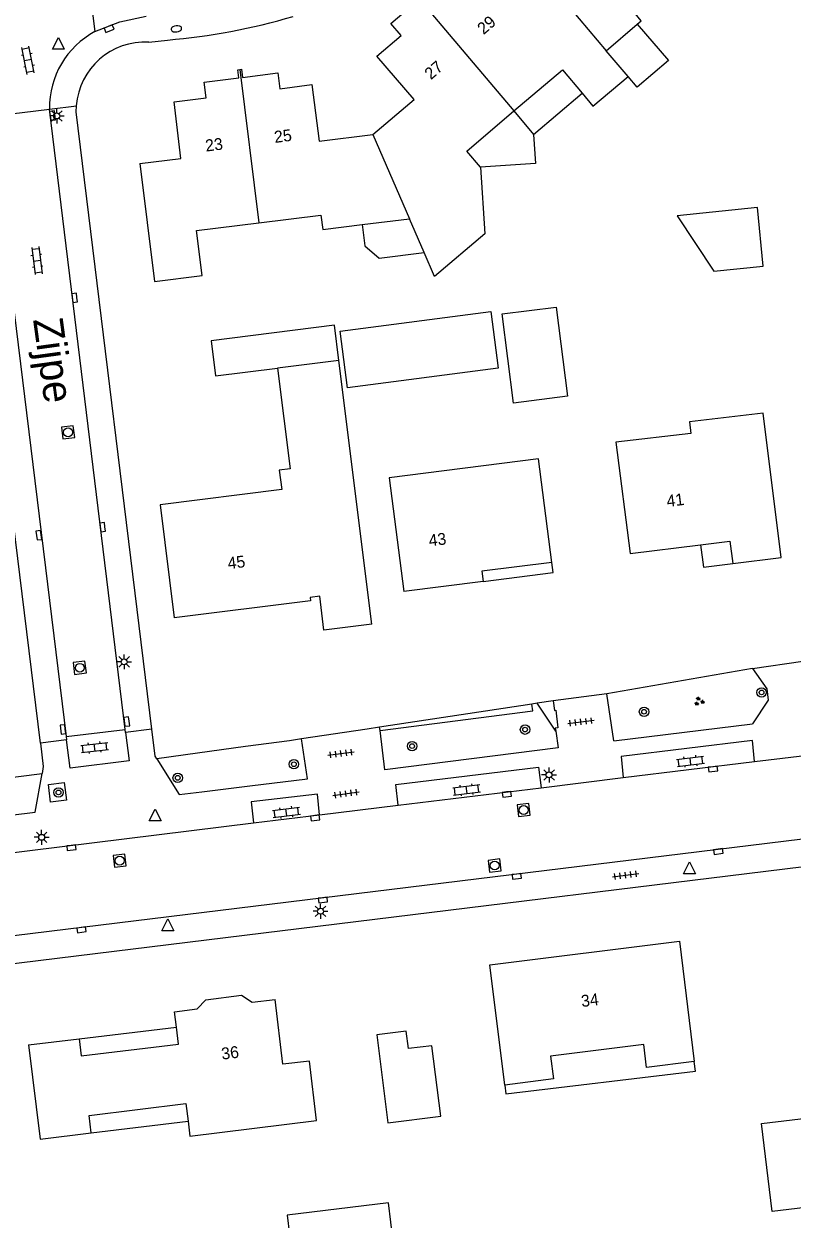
# Model space of a CAD drawing. Extents: x 131000 to 133013, y 393000 to 396501.
# Drawn here: x 131378.5 to 131443.3, y 395798 to 395898.9 of the extents above; entities that cross this region are included whole.
import ezdxf

# ---------------------------------------------------------------- set-up
doc = ezdxf.new("R2010")
doc.units = 0
for name, color, linetype in [('gg-anno-huisnummerreeks BGT', 7, 'Continuous'), ('gg-anno-openbare ruimte label', 7, 'Continuous'), ('gg-bbg-gedigitaliseerde bebouwing', 7, 'Continuous'), ('gg-bbg-gedigitaliseerde bijgebouw', 7, 'Continuous'), ('gg-bbg-hoofdgebouw', 7, 'Continuous'), ('gg-bbg-luifel en loopbrug', 7, 'Continuous'), ('gg-bbg-tussenscheiding', 7, 'Continuous'), ('gg-knt-verharding', 7, 'Continuous'), ('gg-knt-verharding nz', 7, 'Continuous'), ('gt-grn-groengrens', 7, 'Continuous'), ('gt-grn-weggrens', 7, 'Continuous'), ('gt-symb-boom', 7, 'Continuous'), ('gt-symb-brandkraan', 7, 'Continuous'), ('gt-symb-groenvak', 7, 'Continuous'), ('gt-symb-klinker verharding', 7, 'Continuous'), ('gt-symb-kolk', 7, 'Continuous'), ('gt-symb-lichtmast', 7, 'Continuous'), ('gt-symb-rioolschacht', 7, 'Continuous'), ('gt-symb-tegel verharding', 7, 'Continuous'), ('gt-symb-waterafsluiter', 7, 'Continuous')]:
    doc.layers.add(name, color=color, linetype=linetype)

# ---------------------------------------------------------------- blocks, each defined once
blk = doc.blocks.new('gt0-TEG1')
at = {"layer": 'gt-symb-tegel verharding'}
for p, q in [((-1.12, 0), (1.12, 0)), ((-0.9, -0.25), (-0.9, 0.25)), ((-0.45, -0.25), (-0.45, 0.25)), ((0, -0.25), (0, 0.25)), ((0.45, -0.25), (0.45, 0.25)), ((0.9, -0.25), (0.9, 0.25))]:
    blk.add_line(p, q, dxfattribs=at)
blk = doc.blocks.new('gt0-BOOM')
at = {"layer": 'gt-symb-boom'}
for radius in [0.4, 0.2]:
    blk.add_circle((0, 0), radius, dxfattribs=at)
blk = doc.blocks.new('gt0-GRVAK')
at = {"layer": 'gt-symb-groenvak'}
for p, q in [((-0.11, 0.19), (-0.23, 0.24)), ((-0.18, 0.15), (0.09, 0.15)), ((-0.09, 0.21), (-0.16, 0.32)), ((-0.05, 0.21), (-0.05, 0.39)), ((0, 0.21), (0.06, 0.32)), ((0.02, 0.19), (0.13, 0.24)), ((0.26, -0.05), (0.2, 0.06)), ((0.31, -0.05), (0.31, 0.13)), ((0.35, -0.05), (0.41, 0.06)), ((-0.24, -0.23), (-0.36, -0.18)), ((-0.32, -0.26), (-0.05, -0.26)), ((-0.23, -0.21), (-0.29, -0.09)), ((-0.18, -0.2), (-0.18, -0.02)), ((-0.14, -0.21), (-0.07, -0.09)), ((-0.12, -0.23), (0, -0.18)), ((0.24, -0.07), (0.12, -0.02)), ((0.17, -0.11), (0.44, -0.11)), ((0.37, -0.07), (0.49, -0.02))]:
    blk.add_line(p, q, dxfattribs=at)
blk = doc.blocks.new('gt0-KL1')
at = {"layer": 'gt-symb-klinker verharding'}
for p, q in [((-1.15, 0.3), (1.15, 0.3)), ((-1, -0.3), (-1, 0.3)), ((-0.5, 0.3), (-0.5, 0.45)), ((0, -0.3), (0, 0.3)), ((0.5, 0.3), (0.5, 0.45)), ((1, -0.3), (1, 0.3)), ((-1.15, -0.3), (1.15, -0.3)), ((-0.5, -0.45), (-0.5, -0.3)), ((0.5, -0.45), (0.5, -0.3))]:
    blk.add_line(p, q, dxfattribs=at)
blk = doc.blocks.new('gt0-KOLK')
at = {"layer": 'gt-symb-kolk'}
blk.add_lwpolyline([(0, 0), (0.37, 0), (0.37, 0.4), (-0.38, 0.4), (-0.38, 0), (0, 0)], dxfattribs=at)
blk = doc.blocks.new('gt0-LMAST')
at = {"layer": 'gt-symb-lichtmast'}
for p, q in [((-0.18, 0.17), (-0.45, 0.44)), ((-0.01, 0.25), (-0.01, 0.62)), ((0.17, 0.17), (0.44, 0.44)), ((-0.26, 0), (-0.63, 0)), ((-0.18, -0.18), (-0.45, -0.45)), ((-0.01, -0.25), (-0.01, -0.63)), ((0.44, -0.45), (0.17, -0.18)), ((0.24, 0), (0.62, 0))]:
    blk.add_line(p, q, dxfattribs=at)
blk.add_circle((-0.01, 0), 0.25, dxfattribs=at)
blk = doc.blocks.new('gt0-BR')
at = {"layer": 'gt-symb-brandkraan'}
for centre, radius, start, end in [((-0.24, 0), 0.206, 107.5669, 252.4331), ((0.6, -2.66), 3, 106.892, 107.5669), ((0, -0.69), 0.938, 73.108, 106.892), ((-0.6, -2.66), 3, 72.4331, 73.108), ((0.24, 0), 0.206, 287.567, 72.4331), ((0.6, 2.66), 3, 252.4331, 253.108), ((0, 0.69), 0.938, 253.108, 286.8921), ((-0.6, 2.66), 3, 286.8921, 287.567)]:
    blk.add_arc(centre, radius, start, end, dxfattribs=at)
blk = doc.blocks.new('gt0-RS')
at = {"layer": 'gt-symb-rioolschacht'}
blk.add_lwpolyline([(-0.5, -0.5), (0.5, -0.5), (0.5, 0.5), (-0.5, 0.5)], close=True, dxfattribs=at)
blk.add_circle((0, 0), 0.375, dxfattribs=at)
blk = doc.blocks.new('gt0-WAFSL')
at = {"layer": 'gt-symb-waterafsluiter'}
for p, q in [((-0.5, -0.33), (0, 0.67)), ((0, 0.67), (0.5, -0.33)), ((0.5, -0.33), (-0.5, -0.33))]:
    blk.add_line(p, q, dxfattribs=at)

msp = doc.modelspace()

# ---------------------------------------------------------------- linework, layer by layer
at = {"layer": 'gg-bbg-gedigitaliseerde bebouwing'}
for p, q in [((131427.61, 395896.64), (131430.23, 395898.88)), ((131429.45, 395894.47), (131427.61, 395896.64)), ((131433.79, 395821.46), (131435.03, 395811.32)), ((131419.04, 395809.33), (131417.79, 395819.48))]:
    msp.add_line(p, q, dxfattribs=at)
for points in [[(131430.23, 395898.88), (131430.57, 395899.17), (131429.79, 395900.09), (131433.83, 395903.54)], [(131419.8, 395891.56), (131423.91, 395895.03), (131425.59, 395893.04)], [(131425.59, 395893.04), (131426.49, 395891.97), (131429.45, 395894.47)], [(131417, 395886.81), (131415.85, 395888.17), (131419.8, 395891.56)], [(131388.26, 395887.12), (131389.48, 395877.17), (131393.5, 395877.66), (131393.04, 395881.47), (131398.3, 395882.11)], [(131417, 395886.81), (131417.36, 395881.17), (131413.12, 395877.58), (131412.24, 395879.61)], [(131398.3, 395882.11), (131403.54, 395882.75), (131403.69, 395881.55), (131407.01, 395881.96)], [(131442.38, 395853.87), (131440.84, 395866.05), (131434.63, 395865.31), (131434.74, 395864.33), (131428.43, 395863.59), (131429.63, 395854.2)], [(131423.01, 395853.45), (131421.88, 395862.19), (131409.29, 395860.59), (131410.52, 395850.99)], [(131378.85, 395812.71), (131379.85, 395804.76), (131384.15, 395805.29)], [(131435.03, 395811.32), (131431.02, 395810.82), (131430.79, 395812.74), (131422.91, 395811.76), (131423.15, 395809.84), (131419.04, 395809.33)], [(131384.15, 395805.29), (131383.97, 395806.76), (131392.13, 395807.77), (131392.32, 395806.28)], [(131392.32, 395806.28), (131392.47, 395805.02), (131403.17, 395806.35)]]:
    msp.add_lwpolyline(points, dxfattribs=at)
at = {"layer": 'gg-bbg-gedigitaliseerde bijgebouw'}
for points in [[(131407.01, 395881.96), (131407.23, 395880.17), (131408.45, 395879.14), (131412.24, 395879.61)], [(131424.33, 395867.47), (131419.78, 395866.9), (131418.83, 395874.42), (131423.38, 395875), (131424.33, 395867.47)], [(131408.25, 395813.58), (131409.17, 395806.14), (131413.64, 395806.69), (131412.9, 395812.64), (131410.91, 395812.4), (131410.73, 395813.89), (131408.25, 395813.58)], [(131447.46, 395799.36), (131441.62, 395798.65), (131440.72, 395806.08), (131446.58, 395806.79), (131447.46, 395799.36)], [(131409.25, 395799.38), (131400.69, 395798.34), (131401.28, 395793.46), (131409.84, 395794.49), (131409.25, 395799.38)]]:
    msp.add_lwpolyline(points, dxfattribs=at)
at = {"layer": 'gg-bbg-hoofdgebouw'}
for p, q in [((131405.05, 395870.48), (131399.87, 395869.84)), ((131407.84, 395848.23), (131405.05, 395870.48)), ((131429.63, 395854.2), (131435.56, 395854.94)), ((131438.28, 395853.36), (131442.38, 395853.87)), ((131417.23, 395851.83), (131410.52, 395850.99)), ((131417.79, 395819.48), (131433.79, 395821.46)), ((131378.85, 395812.71), (131383.13, 395813.23))]:
    msp.add_line(p, q, dxfattribs=at)
for points in [[(131407.91, 395889.56), (131411.39, 395892.51), (131408.26, 395896.17), (131410.3, 395897.91), (131409.42, 395898.94), (131411.67, 395900.84)], [(131388.26, 395887.12), (131391.72, 395887.55), (131391.14, 395892.32), (131393.85, 395892.66), (131393.68, 395893.97), (131396.6, 395894.35)], [(131396.6, 395894.35), (131396.52, 395895.03), (131396.7, 395895.05)], [(131396.7, 395895.05), (131396.82, 395895.07), (131396.91, 395894.39)], [(131396.91, 395894.39), (131399.91, 395894.78), (131400.08, 395893.43), (131402.76, 395893.78), (131403.38, 395889), (131407.91, 395889.56)], [(131399.87, 395869.84), (131400.93, 395861.35), (131400.02, 395861.24), (131400.23, 395859.59), (131389.96, 395858.31), (131391.15, 395848.78)], [(131435.56, 395854.94), (131438.04, 395855.25), (131438.28, 395853.36)], [(131423.01, 395853.45), (131417.11, 395852.71), (131417.23, 395851.83)], [(131407.84, 395848.23), (131403.79, 395847.72), (131403.44, 395850.59), (131402.62, 395850.49), (131402.66, 395850.2), (131391.15, 395848.78)], [(131391.34, 395814.22), (131391.18, 395815.52), (131393.09, 395815.75), (131393.83, 395816.52), (131396.82, 395816.91), (131397.72, 395816.32), (131399.66, 395816.55)], [(131403.17, 395806.35), (131402.57, 395811.35), (131400.32, 395811.08), (131399.66, 395816.55)], [(131383.13, 395813.23), (131383.31, 395811.79), (131391.51, 395812.79), (131391.34, 395814.22)]]:
    msp.add_lwpolyline(points, dxfattribs=at)
at = {"layer": 'gg-bbg-luifel en loopbrug'}
for p, q in [((131421.48, 395889.57), (131425.59, 395893.04)), ((131419.8, 395891.56), (131421.48, 395889.57)), ((131383.13, 395813.23), (131391.34, 395814.22)), ((131384.15, 395805.29), (131392.32, 395806.28))]:
    msp.add_line(p, q, dxfattribs=at)
for points in [[(131430.23, 395898.88), (131432.86, 395895.8), (131430.23, 395893.55), (131429.45, 395894.47)], [(131421.48, 395889.57), (131421.65, 395887.13), (131417, 395886.81)], [(131433.6, 395882.71), (131436.7, 395878.04), (131440.86, 395878.46), (131440.37, 395883.39), (131433.6, 395882.71)], [(131417.86, 395874.62), (131418.48, 395869.83), (131405.78, 395868.17), (131405.15, 395872.97), (131417.86, 395874.62)], [(131405.05, 395870.48), (131404.68, 395873.46), (131394.26, 395872.16), (131394.63, 395869.18), (131399.87, 395869.84)], [(131435.56, 395854.94), (131435.81, 395853.04), (131438.28, 395853.36)], [(131417.23, 395851.83), (131423.12, 395852.6), (131423.01, 395853.45)], [(131419.04, 395809.33), (131419.13, 395808.58), (131435.13, 395810.51), (131435.03, 395811.32)]]:
    msp.add_lwpolyline(points, dxfattribs=at)
at = {"layer": 'gg-bbg-tussenscheiding'}
for p, q in [((131422.83, 395902.28), (131427.61, 395896.64)), ((131411.4, 395901.51), (131419.8, 395891.56)), ((131396.7, 395895.05), (131398.3, 395882.11)), ((131407.91, 395889.56), (131411, 395882.46)), ((131407.01, 395881.96), (131411, 395882.46)), ((131412.24, 395879.61), (131411, 395882.46))]:
    msp.add_line(p, q, dxfattribs=at)
at = {"layer": 'gg-knt-verharding'}
for p, q in [((131383.75, 395903.96), (131384.46, 395898.25)), ((131389.02, 395897.35), (131390.59, 395897.54)), ((131375.61, 395891.09), (131380.62, 395891.71)), ((131380.62, 395891.71), (131380.62, 395891.74)), ((131387.01, 395839.35), (131380.62, 395891.71)), ((131375.61, 395891.09), (131382.05, 395838.74)), ((131439.96, 395844.5), (131444.2, 395845.12)), ((131439.96, 395844.5), (131427.67, 395842.34)), ((131423.12, 395841.75), (131421.79, 395841.55)), ((131427.67, 395842.34), (131423.12, 395841.75)), ((131428.24, 395838.38), (131427.67, 395842.34)), ((131421.33, 395841.48), (131408.49, 395839.53)), ((131421.79, 395841.55), (131421.33, 395841.48)), ((131423.35, 395839.19), (131421.79, 395841.55)), ((131428.24, 395838.38), (131439.96, 395839.83)), ((131382.05, 395838.74), (131387.01, 395839.35)), ((131382.05, 395838.74), (131382.08, 395838.47)), ((131387.04, 395839.09), (131387.01, 395839.35)), ((131407.45, 395839.37), (131401.9, 395838.54)), ((131408.49, 395839.53), (131407.45, 395839.37)), ((131408.52, 395839.26), (131408.49, 395839.53)), ((131397.18, 395837.91), (131393.13, 395837.35)), ((131402.4, 395835.19), (131401.9, 395838.54)), ((131440.11, 395836.63), (131452.53, 395838.16)), ((131393.13, 395837.35), (131389.68, 395836.87)), ((131429.05, 395835.28), (131440.11, 395836.63)), ((131360.31, 395833.13), (131380, 395835.64)), ((131397.54, 395834.59), (131402.4, 395835.19)), ((131422.13, 395834.43), (131429.05, 395835.28)), ((131393.49, 395834.09), (131397.54, 395834.59)), ((131410.05, 395832.95), (131422.13, 395834.43)), ((131403.42, 395832.13), (131410.05, 395832.95)), ((131335.68, 395816.8), (131457.28, 395831.73)), ((131397.85, 395831.45), (131403.42, 395832.13)), ((131370.68, 395828.11), (131397.85, 395831.45))]:
    msp.add_line(p, q, dxfattribs=at)
for points in [[(131384.46, 395898.25), (131386.58, 395899.08), (131388.8, 395899.55)], [(131389.27, 395839.36), (131382.89, 395891.48), (131382.9, 395891.99)], [(131379.86, 395838.2), (131373.5, 395889.98), (131373.43, 395890.4), (131373.32, 395890.81)], [(131439.96, 395844.5), (131441.16, 395842.77), (131441.26, 395841.81), (131439.96, 395839.83)], [(131387.04, 395839.09), (131387.34, 395836.7), (131382.38, 395836.08), (131382.08, 395838.47)], [(131389.68, 395836.87), (131389.55, 395837.08), (131389.27, 395839.36)], [(131423.35, 395839.19), (131423.56, 395837.8), (131408.93, 395835.94), (131408.52, 395839.26)], [(131379.86, 395838.2), (131380.1, 395836.23), (131380, 395835.64)], [(131401.9, 395838.54), (131400.87, 395838.39), (131397.18, 395837.91)], [(131440.11, 395836.63), (131439.94, 395838.42), (131428.87, 395837.05), (131429.05, 395835.28)], [(131389.68, 395836.87), (131391.58, 395833.85), (131393.49, 395834.09)], [(131360.66, 395830.05), (131379.43, 395832.37), (131380, 395835.64)], [(131410.05, 395832.95), (131409.86, 395834.69), (131421.9, 395836.17), (131422.13, 395834.43)], [(131380.54, 395834.69), (131381.88, 395834.86), (131382.07, 395833.37), (131380.73, 395833.21), (131380.54, 395834.69)], [(131403.42, 395832.13), (131403.24, 395833.89), (131397.65, 395833.23), (131397.85, 395831.45)], [(131457.3, 395829.22), (131455.28, 395829.11), (131332.44, 395814.02)]]:
    msp.add_lwpolyline(points, dxfattribs=at)
for centre, radius, start, end in [((131385.94, 395951.49), 54.15, 274.9324, 286.3527), ((131387.92, 395891.82), 7.3, 118.3025, 180.6257), ((131388.67, 395891.57), 5.79, 86.574, 175.9105)]:
    msp.add_arc(centre, radius, start, end, dxfattribs=at)
at = {"layer": 'gg-knt-verharding nz'}
msp.add_lwpolyline([(131423.12, 395841.75), (131423.23, 395840.94), (131423.36, 395840.96), (131423.53, 395839.49), (131423.31, 395839.46), (131423.35, 395839.19)], dxfattribs=at)
at = {"layer": 'gt-grn-groengrens'}
msp.add_lwpolyline([(131408.52, 395839.26), (131421.41, 395840.92), (131421.33, 395841.48)], dxfattribs=at)
at = {"layer": 'gt-grn-weggrens'}
for p, q in [((131380.62, 395891.71), (131382.9, 395891.99)), ((131389.27, 395839.36), (131387.04, 395839.09)), ((131382.08, 395838.47), (131379.86, 395838.2))]:
    msp.add_line(p, q, dxfattribs=at)

# ---------------------------------------------------------------- block references
at = {"layer": 'gt-symb-boom'}
for p in [(131440.72, 395842.47), (131430.8, 395840.84), (131420.76, 395839.33), (131411.23, 395837.94), (131401.25, 395836.41), (131391.45, 395835.26), (131381.39, 395834.03)]:
    msp.add_blockref('gt0-BOOM', p, dxfattribs=at)
at = {"layer": 'gt-symb-brandkraan', "rotation": 6.947410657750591}
msp.add_blockref('gt0-BR', (131391.34, 395898.48), dxfattribs=at)
at = {"layer": 'gt-symb-groenvak'}
msp.add_blockref('gt0-GRVAK', (131435.44, 395841.71), dxfattribs=at)
at = {"layer": 'gt-symb-klinker verharding'}
for p, rotation in [((131378.82, 395895.83), 101.59073682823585), ((131379.57, 395878.92), -82.99574075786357), ((131384.44, 395837.82), 6.371822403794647), ((131434.72, 395836.66), 7.004259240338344), ((131415.83, 395834.25), 7.0042592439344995), ((131400.62, 395832.35), 7.004259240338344)]:
    msp.add_blockref('gt0-KL1', p, dxfattribs=dict(at, rotation=rotation))
at = {"layer": 'gt-symb-kolk'}
for p, rotation in [((131385.73, 395898.31), 21.35437736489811), ((131380.69, 395891.13), -83.05258934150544), ((131382.95, 395875.81), 97.00425924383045), ((131385.31, 395856.45), 97.00425924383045), ((131379.93, 395855.77), 97.0042592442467), ((131381.96, 395839.38), 97.0042592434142), ((131387.35, 395840.04), 97.0042592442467), ((131436.59, 395836.2), -173.1663276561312), ((131419.19, 395834.07), -172.87498365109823), ((131403.02, 395832.08), -173.16632765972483), ((131382.45, 395829.56), -172.99574075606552), ((131437.04, 395829.24), -172.93185994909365), ((131420.03, 395827.14), -172.99574075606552), ((131403.67, 395825.14), -172.99574075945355), ((131383.3, 395822.63), -172.99574075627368)]:
    msp.add_blockref('gt0-KOLK', p, dxfattribs=dict(at, rotation=rotation))
at = {"layer": 'gt-symb-lichtmast'}
for p in [(131381.25, 395891.13), (131386.94, 395845.05), (131422.79, 395835.51), (131379.98, 395830.24), (131403.51, 395824)]:
    msp.add_blockref('gt0-LMAST', p, dxfattribs=at)
at = {"layer": 'gt-symb-rioolschacht'}
for p, rotation in [((131382.2, 395864.42), 6.947410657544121), ((131383.19, 395844.55), 97.00425924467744), ((131420.64, 395832.54), 6.94741065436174), ((131386.55, 395828.27), 6.947410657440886), ((131418.2, 395827.86), 6.947410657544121)]:
    msp.add_blockref('gt0-RS', p, dxfattribs=dict(at, rotation=rotation))
at = {"layer": 'gt-symb-tegel verharding'}
for p, rotation in [((131425.47, 395839.98), 7.0042592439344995), ((131405.23, 395837.31), 7.0042592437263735), ((131405.64, 395833.93), 8.162509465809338), ((131429.24, 395827.04), 7.238726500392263)]:
    msp.add_blockref('gt0-TEG1', p, dxfattribs=dict(at, rotation=rotation))
at = {"layer": 'gt-symb-waterafsluiter'}
for p in [(131381.38, 395897.09), (131389.55, 395831.95), (131434.64, 395827.5), (131390.62, 395822.69)]:
    msp.add_blockref('gt0-WAFSL', p, dxfattribs=at)

# ---------------------------------------------------------------- texts
at = {"layer": 'gg-anno-huisnummerreeks BGT'}
for s, rotation, p in [('29', 40.6, (131417.26, 395897.95)), ('27', 40.5, (131412.81, 395894.14)), ('23', 7.2, (131393.84, 395888.12)), ('25', 7.2, (131399.65, 395888.85)), ('41', 7.1, (131432.76, 395858.12)), ('43', 7.1, (131412.69, 395854.79)), ('45', 7, (131395.72, 395852.87)), ('34', 7.1, (131425.55, 395815.91)), ('36', 6.9, (131395.19, 395811.47))]:
    msp.add_text(s, height=1, rotation=rotation, dxfattribs=at).set_placement(p)
at = {"layer": 'gg-anno-openbare ruimte label'}
msp.add_text('Zijpe', height=2.5, rotation=277.8, dxfattribs=at).set_placement((131379.24, 395873.95))

doc.saveas('drawing.dxf')
